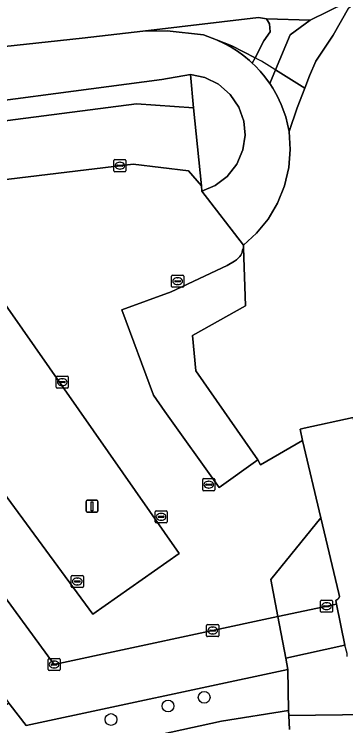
# Model space of a CAD drawing. Extents: x 161477 to 163040, y 383680 to 384871.
# Drawn here: x 161793.5 to 161820.9, y 383710.2 to 383769.2 of the extents above; entities that cross this region are included whole.
import ezdxf

# ---------------------------------------------------------------- set-up
doc = ezdxf.new("R2010")
doc.units = 0
for name, color, linetype in [('IMGEO_Boom', 7, 'Continuous'), ('IMGEO_Erf', 7, 'Continuous'), ('IMGEO_Fietspad_open', 7, 'Continuous'), ('IMGEO_Grasland_overig', 7, 'Continuous'), ('IMGEO_Groenvoorziening', 7, 'Continuous'), ('IMGEO_Hek', 7, 'Continuous'), ('IMGEO_Kolk', 7, 'Continuous'), ('IMGEO_Lichtmast', 7, 'Continuous'), ('IMGEO_Parkeervlak_open', 7, 'Continuous'), ('IMGEO_Rijbaan_lokaal_open', 7, 'Continuous'), ('IMGEO_Spoorbaan_halfverhard', 7, 'Continuous'), ('IMGEO_Terreindeel_halfverhard', 7, 'Continuous'), ('IMGEO_Voetpad_open', 7, 'Continuous')]:
    doc.layers.add(name, color=color, linetype=linetype)

msp = doc.modelspace()

# ---------------------------------------------------------------- linework, layer by layer
at = {"layer": 'IMGEO_Boom'}
for centre in [(161809.198, 383712.544), (161806.202, 383711.826), (161801.473, 383710.705)]:
    msp.add_circle(centre, 0.489, dxfattribs=at)
at = {"layer": 'IMGEO_Erf'}
msp.add_lwpolyline([(161821.162, 383769.645), (161819.878, 383767.428), (161818.461, 383765.249), (161817.926, 383764.039), (161817.539, 383763.032), (161816.906, 383761.386), (161816.233, 383759.424), (161816.331, 383757.952), (161816.209, 383756.441), (161815.857, 383754.939), (161815.279, 383753.499), (161814.494, 383752.171), (161813.536, 383750.995), (161812.448, 383750), (161812.455, 383749.8), (161812.62, 383744.986), (161808.236, 383742.536), (161808.489, 383739.595), (161813.632, 383732.216), (161813.871, 383731.803), (161817.357, 383733.816), (161817.149, 383734.764), (161817.478, 383734.836), (161821.533, 383735.727)], dxfattribs=at)
at = {"layer": 'IMGEO_Fietspad_open'}
msp.add_lwpolyline([(161827.453, 383710.89), (161827.31, 383711.172), (161816.202, 383711.027), (161816.272, 383709.881)], dxfattribs=at)
at = {"layer": 'IMGEO_Grasland_overig'}
msp.add_lwpolyline([(161820.899, 383770.093), (161817.974, 383768.665), (161816.311, 383767.429), (161815.1, 383764.539), (161817.539, 383763.032), (161817.926, 383764.039), (161818.461, 383765.249), (161819.878, 383767.428), (161821.162, 383769.645)], dxfattribs=at)
msp.add_lwpolyline([(161804.103, 383767.746), (161806.119, 383767.766), (161809.147, 383767.454), (161810.218, 383767.029), (161811.494, 383766.522), (161813.409, 383765.531), (161814.141, 383766.945), (161814.66, 383767.704), (161814.607, 383768.359), (161814.366, 383768.778), (161813.695, 383768.88)], close=True, dxfattribs=at)
at = {"layer": 'IMGEO_Groenvoorziening'}
for points in [[(161810.218, 383767.029), (161810.863, 383766.726), (161811.423, 383766.42), (161811.947, 383766.089), (161812.473, 383765.711), (161812.956, 383765.314), (161813.185, 383765.099), (161813.409, 383765.531), (161811.494, 383766.522)], [(161808.074, 383764.145), (161805.683, 383763.728), (161784.748, 383760.985), (161766.978, 383760.338), (161767.263, 383757.108), (161769.644, 383757.329), (161803.58, 383761.721), (161808.318, 383761.385)], [(161808.074, 383764.145), (161808.318, 383761.385), (161808.967, 383754.917), (161809.009, 383754.494), (161810.105, 383754.956), (161811.108, 383755.715), (161811.903, 383756.732), (161812.404, 383757.91), (161812.584, 383759.124), (161812.471, 383760.287), (161812.061, 383761.444), (161811.344, 383762.504), (161810.368, 383763.349), (161809.238, 383763.902)], [(161817.539, 383763.032), (161815.1, 383764.539), (161814.631, 383763.418), (161814.882, 383763.026), (161815.252, 383762.377), (161815.577, 383761.673), (161815.95, 383760.643), (161816.233, 383759.424), (161816.906, 383761.386)], [(161816.176, 383711.448), (161816.133, 383714.859), (161794.427, 383710.219), (161793.119, 383711.916), (161793.013, 383712.065), (161791.217, 383710.71), (161793.048, 383706.734), (161810.634, 383710.569)]]:
    msp.add_lwpolyline(points, close=True, dxfattribs=at)
at = {"layer": 'IMGEO_Hek'}
for points in [[(161816.906, 383761.386), (161817.539, 383763.032), (161817.926, 383764.039), (161818.461, 383765.249), (161819.878, 383767.428), (161821.162, 383769.645), (161823.064, 383771.317), (161826.987, 383774.488), (161834.38, 383776.227), (161835.055, 383773.274)], [(161817.489, 383763.063), (161813.947, 383765.252), (161811.494, 383766.522), (161809.147, 383767.454), (161806.119, 383767.766), (161804.103, 383767.746), (161799.087, 383767.179), (161791.634, 383766.378), (161785.022, 383765.621), (161774.129, 383764.344), (161764.037, 383763.298), (161761.61, 383762.731), (161758.814, 383761.836)], [(161815.294, 383719.233), (161814.706, 383722.306), (161818.869, 383727.421)], [(161821.054, 383715.932), (161821.047, 383716.185), (161820.861, 383716.869), (161820.161, 383720.275)], [(161816.133, 383714.859), (161815.953, 383715.795), (161815.294, 383719.233)]]:
    msp.add_lwpolyline(points, dxfattribs=at)
at = {"layer": 'IMGEO_Kolk'}
for p, q in [((161801.708, 383756.173), (161801.708, 383757.025)), ((161801.783, 383757.099), (161802.635, 383757.099)), ((161802.709, 383757.025), (161802.709, 383756.173)), ((161801.967, 383756.593), (161801.967, 383756.605)), ((161802.405, 383756.556), (161802.007, 383756.556)), ((161802.01, 383756.642), (161802.408, 383756.642)), ((161802.196, 383756.879), (161802.221, 383756.879)), ((161802.451, 383756.605), (161802.451, 383756.593)), ((161802.635, 383756.099), (161801.783, 383756.099)), ((161802.219, 383756.319), (161802.194, 383756.319)), ((161806.496, 383746.601), (161806.496, 383747.453)), ((161806.571, 383747.527), (161807.423, 383747.527)), ((161806.755, 383747.021), (161806.755, 383747.033)), ((161807.193, 383746.984), (161806.795, 383746.984)), ((161806.798, 383747.07), (161807.196, 383747.07)), ((161806.984, 383747.307), (161807.009, 383747.307)), ((161807.239, 383747.033), (161807.239, 383747.021)), ((161807.497, 383747.453), (161807.497, 383746.601)), ((161807.423, 383746.527), (161806.571, 383746.527)), ((161807.007, 383746.747), (161806.982, 383746.747)), ((161796.933, 383738.238), (161796.933, 383739.09)), ((161797.008, 383739.164), (161797.86, 383739.164)), ((161797.235, 383738.707), (161797.633, 383738.707)), ((161797.421, 383738.944), (161797.446, 383738.944)), ((161797.934, 383739.09), (161797.934, 383738.238)), ((161797.86, 383738.164), (161797.008, 383738.164)), ((161797.192, 383738.658), (161797.192, 383738.67)), ((161797.63, 383738.621), (161797.232, 383738.621)), ((161797.444, 383738.384), (161797.419, 383738.384)), ((161797.676, 383738.67), (161797.676, 383738.658)), ((161809.073, 383729.742), (161809.073, 383730.594)), ((161809.148, 383730.668), (161810, 383730.668)), ((161809.561, 383730.448), (161809.586, 383730.448)), ((161810.074, 383730.594), (161810.074, 383729.742)), ((161809.332, 383730.162), (161809.332, 383730.174)), ((161809.77, 383730.125), (161809.372, 383730.125)), ((161809.375, 383730.211), (161809.773, 383730.211)), ((161809.584, 383729.888), (161809.559, 383729.888)), ((161809.816, 383730.174), (161809.816, 383730.162)), ((161810, 383729.668), (161809.148, 383729.668)), ((161805.127, 383727.077), (161805.127, 383727.929)), ((161805.202, 383728.003), (161806.054, 383728.003)), ((161805.386, 383727.497), (161805.386, 383727.509)), ((161805.429, 383727.546), (161805.827, 383727.546)), ((161805.615, 383727.783), (161805.64, 383727.783)), ((161805.87, 383727.509), (161805.87, 383727.497)), ((161806.128, 383727.929), (161806.128, 383727.077)), ((161806.054, 383727.003), (161805.202, 383727.003)), ((161805.824, 383727.46), (161805.426, 383727.46)), ((161805.638, 383727.223), (161805.613, 383727.223)), ((161798.179, 383721.718), (161798.179, 383722.57)), ((161798.254, 383722.644), (161799.106, 383722.644)), ((161798.667, 383722.424), (161798.692, 383722.424)), ((161799.18, 383722.57), (161799.18, 383721.718)), ((161799.106, 383721.644), (161798.254, 383721.644)), ((161798.438, 383722.138), (161798.438, 383722.15)), ((161798.876, 383722.101), (161798.478, 383722.101)), ((161798.481, 383722.187), (161798.879, 383722.187)), ((161798.69, 383721.864), (161798.665, 383721.864)), ((161798.922, 383722.15), (161798.922, 383722.138)), ((161818.835, 383719.671), (161818.835, 383720.523)), ((161818.91, 383720.597), (161819.762, 383720.597)), ((161819.836, 383720.523), (161819.836, 383719.671)), ((161819.094, 383720.091), (161819.094, 383720.103)), ((161819.532, 383720.054), (161819.134, 383720.054)), ((161819.137, 383720.14), (161819.535, 383720.14)), ((161819.323, 383720.377), (161819.348, 383720.377)), ((161819.578, 383720.103), (161819.578, 383720.091)), ((161819.762, 383719.597), (161818.91, 383719.597)), ((161819.346, 383719.817), (161819.321, 383719.817)), ((161809.398, 383717.651), (161809.398, 383718.503)), ((161809.473, 383718.577), (161810.325, 383718.577)), ((161809.657, 383718.071), (161809.657, 383718.083)), ((161809.7, 383718.12), (161810.098, 383718.12)), ((161809.886, 383718.357), (161809.911, 383718.357)), ((161810.141, 383718.083), (161810.141, 383718.071)), ((161810.399, 383718.503), (161810.399, 383717.651)), ((161810.325, 383717.577), (161809.473, 383717.577)), ((161810.095, 383718.034), (161809.697, 383718.034)), ((161809.909, 383717.797), (161809.884, 383717.797)), ((161796.334, 383715.765), (161797.186, 383715.765)), ((161796.259, 383714.839), (161796.259, 383715.691)), ((161796.518, 383715.259), (161796.518, 383715.271)), ((161796.956, 383715.222), (161796.558, 383715.222)), ((161796.561, 383715.308), (161796.959, 383715.308)), ((161796.747, 383715.545), (161796.772, 383715.545)), ((161797.002, 383715.271), (161797.002, 383715.259)), ((161797.26, 383715.691), (161797.26, 383714.839)), ((161797.186, 383714.765), (161796.334, 383714.765)), ((161796.77, 383714.985), (161796.745, 383714.985))]:
    msp.add_line(p, q, dxfattribs=at)
for points in [[(161801.708, 383756.173), (161801.708, 383757.025)], [(161801.783, 383757.099), (161802.635, 383757.099)], [(161802.709, 383757.025), (161802.709, 383756.173)], [(161802.635, 383756.099), (161801.783, 383756.099)], [(161806.496, 383746.601), (161806.496, 383747.453)], [(161806.571, 383747.527), (161807.423, 383747.527)], [(161807.497, 383747.453), (161807.497, 383746.601)], [(161807.423, 383746.527), (161806.571, 383746.527)], [(161796.933, 383738.238), (161796.933, 383739.09)], [(161797.008, 383739.164), (161797.86, 383739.164)], [(161797.934, 383739.09), (161797.934, 383738.238)], [(161797.86, 383738.164), (161797.008, 383738.164)], [(161809.073, 383729.742), (161809.073, 383730.594)], [(161809.148, 383730.668), (161810, 383730.668)], [(161810.074, 383730.594), (161810.074, 383729.742)], [(161810, 383729.668), (161809.148, 383729.668)], [(161805.127, 383727.077), (161805.127, 383727.929)], [(161805.202, 383728.003), (161806.054, 383728.003)], [(161806.128, 383727.929), (161806.128, 383727.077)], [(161806.054, 383727.003), (161805.202, 383727.003)], [(161798.179, 383721.718), (161798.179, 383722.57)], [(161798.254, 383722.644), (161799.106, 383722.644)], [(161799.18, 383722.57), (161799.18, 383721.718)], [(161799.106, 383721.644), (161798.254, 383721.644)], [(161818.835, 383719.671), (161818.835, 383720.523)], [(161818.91, 383720.597), (161819.762, 383720.597)], [(161819.836, 383720.523), (161819.836, 383719.671)], [(161819.762, 383719.597), (161818.91, 383719.597)], [(161809.398, 383717.651), (161809.398, 383718.503)], [(161809.473, 383718.577), (161810.325, 383718.577)], [(161810.399, 383718.503), (161810.399, 383717.651)], [(161810.325, 383717.577), (161809.473, 383717.577)], [(161796.334, 383715.765), (161797.186, 383715.765)], [(161796.259, 383714.839), (161796.259, 383715.691)], [(161797.26, 383715.691), (161797.26, 383714.839)], [(161797.186, 383714.765), (161796.334, 383714.765)]]:
    msp.add_lwpolyline(points, dxfattribs=at)
for centre, radius, start, end in [((161801.785, 383757.023), 0.0765, 91.55205, 178.44795), ((161801.785, 383757.023), 0.0765, 91.55205, 178.44795), ((161802.633, 383757.023), 0.0765, 1.55205, 88.44795), ((161802.633, 383757.023), 0.0765, 1.55205, 88.44795), ((161802.007, 383756.602), 0.0403, 85.87752, 175.75265), ((161802.004, 383756.592), 0.0366, 178.93798, 274.71019), ((161802.408, 383756.599), 0.043, 264.86636, 352.45326), ((161802.412, 383756.604), 0.0386, 1.73085, 96.63898), ((161801.785, 383756.175), 0.0765, 181.55205, 268.44795), ((161801.785, 383756.175), 0.0765, 181.55205, 268.44795), ((161802.633, 383756.175), 0.0765, 271.55205, 358.44795), ((161802.633, 383756.175), 0.0765, 271.55205, 358.44795), ((161806.573, 383747.451), 0.0765, 91.55205, 178.44795), ((161806.573, 383747.451), 0.0765, 91.55205, 178.44795), ((161806.795, 383747.03), 0.0403, 85.87752, 175.75265), ((161806.792, 383747.02), 0.0366, 178.93798, 274.71019), ((161807.196, 383747.027), 0.043, 264.86636, 352.45326), ((161807.2, 383747.032), 0.0386, 1.73085, 96.63898), ((161807.421, 383747.451), 0.0765, 1.55205, 88.44795), ((161807.421, 383747.451), 0.0765, 1.55205, 88.44795), ((161806.573, 383746.603), 0.0765, 181.55205, 268.44795), ((161806.573, 383746.603), 0.0765, 181.55205, 268.44795), ((161807.421, 383746.603), 0.0765, 271.55205, 358.44795), ((161807.421, 383746.603), 0.0765, 271.55205, 358.44795), ((161797.01, 383739.088), 0.0765, 91.55205, 178.44795), ((161797.01, 383739.088), 0.0765, 91.55205, 178.44795), ((161797.232, 383738.667), 0.0403, 85.87752, 175.75265), ((161797.637, 383738.669), 0.0386, 1.73085, 96.63898), ((161797.858, 383739.088), 0.0765, 1.55205, 88.44795), ((161797.858, 383739.088), 0.0765, 1.55205, 88.44795), ((161797.01, 383738.24), 0.0765, 181.55205, 268.44795), ((161797.01, 383738.24), 0.0765, 181.55205, 268.44795), ((161797.229, 383738.657), 0.0366, 178.93798, 274.71019), ((161797.633, 383738.664), 0.043, 264.86636, 352.45326), ((161797.858, 383738.24), 0.0765, 271.55205, 358.44795), ((161797.858, 383738.24), 0.0765, 271.55205, 358.44795), ((161809.15, 383730.592), 0.0765, 91.55205, 178.44795), ((161809.15, 383730.592), 0.0765, 91.55205, 178.44795), ((161809.998, 383730.592), 0.0765, 1.55205, 88.44795), ((161809.998, 383730.592), 0.0765, 1.55205, 88.44795), ((161809.372, 383730.171), 0.0403, 85.87752, 175.75265), ((161809.369, 383730.161), 0.0366, 178.93798, 274.71019), ((161809.773, 383730.168), 0.043, 264.86636, 352.45326), ((161809.777, 383730.173), 0.0386, 1.73085, 96.63898), ((161809.15, 383729.744), 0.0765, 181.55205, 268.44795), ((161809.15, 383729.744), 0.0765, 181.55205, 268.44795), ((161809.998, 383729.744), 0.0765, 271.55205, 358.44795), ((161809.998, 383729.744), 0.0765, 271.55205, 358.44795), ((161805.204, 383727.927), 0.0765, 91.55205, 178.44795), ((161805.204, 383727.927), 0.0765, 91.55205, 178.44795), ((161805.426, 383727.506), 0.0403, 85.87752, 175.75265), ((161805.831, 383727.508), 0.0386, 1.73085, 96.63898), ((161806.052, 383727.927), 0.0765, 1.55205, 88.44795), ((161806.052, 383727.927), 0.0765, 1.55205, 88.44795), ((161805.204, 383727.079), 0.0765, 181.55205, 268.44795), ((161805.204, 383727.079), 0.0765, 181.55205, 268.44795), ((161805.423, 383727.496), 0.0366, 178.93798, 274.71019), ((161805.827, 383727.503), 0.043, 264.86636, 352.45326), ((161806.052, 383727.079), 0.0765, 271.55205, 358.44795), ((161806.052, 383727.079), 0.0765, 271.55205, 358.44795), ((161798.256, 383722.568), 0.0765, 91.55205, 178.44795), ((161798.256, 383722.568), 0.0765, 91.55205, 178.44795), ((161799.104, 383722.568), 0.0765, 1.55205, 88.44795), ((161799.104, 383722.568), 0.0765, 1.55205, 88.44795), ((161798.256, 383721.72), 0.0765, 181.55205, 268.44795), ((161798.256, 383721.72), 0.0765, 181.55205, 268.44795), ((161798.478, 383722.147), 0.0403, 85.87752, 175.75265), ((161798.475, 383722.137), 0.0366, 178.93798, 274.71019), ((161798.879, 383722.144), 0.043, 264.86636, 352.45326), ((161798.883, 383722.149), 0.0386, 1.73085, 96.63898), ((161799.104, 383721.72), 0.0765, 271.55205, 358.44795), ((161799.104, 383721.72), 0.0765, 271.55205, 358.44795), ((161818.912, 383720.521), 0.0765, 91.55205, 178.44795), ((161818.912, 383720.521), 0.0765, 91.55205, 178.44795), ((161819.76, 383720.521), 0.0765, 1.55205, 88.44795), ((161819.76, 383720.521), 0.0765, 1.55205, 88.44795), ((161819.134, 383720.1), 0.0403, 85.87752, 175.75265), ((161819.131, 383720.09), 0.0366, 178.93798, 274.71019), ((161819.535, 383720.097), 0.043, 264.86636, 352.45326), ((161819.539, 383720.102), 0.0386, 1.73085, 96.63898), ((161818.912, 383719.673), 0.0765, 181.55205, 268.44795), ((161818.912, 383719.673), 0.0765, 181.55205, 268.44795), ((161819.76, 383719.673), 0.0765, 271.55205, 358.44795), ((161819.76, 383719.673), 0.0765, 271.55205, 358.44795), ((161809.475, 383718.501), 0.0765, 91.55205, 178.44795), ((161809.475, 383718.501), 0.0765, 91.55205, 178.44795), ((161809.697, 383718.08), 0.0403, 85.87752, 175.75265), ((161809.694, 383718.07), 0.0366, 178.93798, 274.71019), ((161810.098, 383718.077), 0.043, 264.86636, 352.45326), ((161810.102, 383718.082), 0.0386, 1.73085, 96.63898), ((161810.323, 383718.501), 0.0765, 1.55205, 88.44795), ((161810.323, 383718.501), 0.0765, 1.55205, 88.44795), ((161809.475, 383717.653), 0.0765, 181.55205, 268.44795), ((161809.475, 383717.653), 0.0765, 181.55205, 268.44795), ((161810.323, 383717.653), 0.0765, 271.55205, 358.44795), ((161810.323, 383717.653), 0.0765, 271.55205, 358.44795), ((161796.336, 383715.689), 0.0765, 91.55205, 178.44795), ((161796.336, 383715.689), 0.0765, 91.55205, 178.44795), ((161797.184, 383715.689), 0.0765, 1.55205, 88.44795), ((161797.184, 383715.689), 0.0765, 1.55205, 88.44795), ((161796.558, 383715.268), 0.0403, 85.87752, 175.75265), ((161796.555, 383715.258), 0.0366, 178.93798, 274.71019), ((161796.959, 383715.265), 0.043, 264.86636, 352.45326), ((161796.963, 383715.27), 0.0386, 1.73085, 96.63898), ((161796.336, 383714.841), 0.0765, 181.55205, 268.44795), ((161796.336, 383714.841), 0.0765, 181.55205, 268.44795), ((161797.184, 383714.841), 0.0765, 271.55205, 358.44795), ((161797.184, 383714.841), 0.0765, 271.55205, 358.44795)]:
    msp.add_arc(centre, radius, start, end, dxfattribs=at)
for centre, major_axis, ratio, start_param, end_param in [((161802.195, 383756.599), (-0.387, 0.002), 0.722429, 4.712389, 7.853982), ((161802.22, 383756.599), (-0.39, 0.002), 0.717154, 1.570796, 4.712389), ((161806.983, 383747.027), (-0.387, 0.002), 0.722429, 4.712389, 7.853982), ((161807.008, 383747.027), (-0.39, 0.002), 0.717154, 1.570796, 4.712389), ((161797.42, 383738.664), (-0.387, 0.002), 0.722429, 4.712389, 7.853982), ((161797.445, 383738.664), (-0.39, 0.002), 0.717154, 1.570796, 4.712389), ((161809.56, 383730.168), (-0.387, 0.002), 0.722429, 4.712389, 7.853982), ((161809.585, 383730.168), (-0.39, 0.002), 0.717154, 1.570796, 4.712389), ((161805.614, 383727.503), (-0.387, 0.002), 0.722429, 4.712389, 7.853982), ((161805.639, 383727.503), (-0.39, 0.002), 0.717154, 1.570796, 4.712389), ((161798.666, 383722.144), (-0.387, 0.002), 0.722429, 4.712389, 7.853982), ((161798.691, 383722.144), (-0.39, 0.002), 0.717154, 1.570796, 4.712389), ((161819.322, 383720.097), (-0.387, 0.002), 0.722429, 4.712389, 7.853982), ((161819.347, 383720.097), (-0.39, 0.002), 0.717154, 1.570796, 4.712389), ((161809.885, 383718.077), (-0.387, 0.002), 0.722429, 4.712389, 7.853982), ((161809.91, 383718.077), (-0.39, 0.002), 0.717154, 1.570796, 4.712389), ((161796.746, 383715.265), (-0.387, 0.002), 0.722429, 4.712389, 7.853982), ((161796.771, 383715.265), (-0.39, 0.002), 0.717154, 1.570796, 4.712389)]:
    msp.add_ellipse(centre, major_axis=major_axis, ratio=ratio, start_param=start_param, end_param=end_param, dxfattribs=at)
at = {"layer": 'IMGEO_Lichtmast'}
for p, q in [((161799.403, 383727.982), (161799.403, 383728.782)), ((161799.403, 383728.782), (161799.403, 383727.982)), ((161799.503, 383728.882), (161800.293, 383728.882)), ((161800.293, 383728.882), (161799.503, 383728.882)), ((161800.393, 383728.782), (161800.393, 383727.982)), ((161800.393, 383727.982), (161800.393, 383728.782)), ((161800.293, 383727.882), (161799.503, 383727.882)), ((161799.503, 383727.882), (161800.293, 383727.882))]:
    msp.add_line(p, q, dxfattribs=at)
msp.add_lwpolyline([(161799.823, 383728.757), (161799.973, 383728.757), (161799.973, 383728.007), (161799.823, 383728.007), (161799.823, 383728.757)], dxfattribs=at)
for centre, start, end in [((161799.503, 383728.782), 90, 180), ((161799.503, 383728.782), 90, 180), ((161800.293, 383728.782), 0, 90), ((161800.293, 383728.782), 360, 90), ((161799.503, 383727.982), 180, 270), ((161799.503, 383727.982), 180, 270), ((161800.293, 383727.982), 270, 0), ((161800.293, 383727.982), 270, 0)]:
    msp.add_arc(centre, 0.1, start, end, dxfattribs=at)
at = {"layer": 'IMGEO_Parkeervlak_open'}
for points in [[(161815.953, 383715.795), (161815.294, 383719.233), (161796.764, 383715.267), (161771.336, 383750), (161770.165, 383751.6), (161770.064, 383752.714), (161803.309, 383756.73), (161807.906, 383756.18), (161808.967, 383754.917), (161808.318, 383761.385), (161803.58, 383761.721), (161769.644, 383757.329), (161769.938, 383754.094), (161765.641, 383753.277), (161765.898, 383752.107), (161766.251, 383750), (161766.43, 383748.936), (161782.25, 383727.325), (161783.715, 383724.957), (161792.501, 383712.773), (161793.013, 383712.065), (161793.119, 383711.916), (161794.427, 383710.219), (161816.133, 383714.859)], [(161808.489, 383739.595), (161808.236, 383742.536), (161812.62, 383744.986), (161812.455, 383749.8), (161812.384, 383749.601), (161812.333, 383749.413), (161812.23, 383749.186), (161812.155, 383749.079), (161812.025, 383748.936), (161811.877, 383748.804), (161811.72, 383748.676), (161811.101, 383748.319), (161806.451, 383746.151), (161802.365, 383744.666), (161804.982, 383737.594), (161805.933, 383736.235), (161810.43, 383729.932), (161813.632, 383732.216)], [(161790.459, 383748.268), (161786.849, 383745.612), (161785.557, 383747.457), (161781.467, 383744.594), (161799.973, 383719.442), (161807.133, 383724.455)]]:
    msp.add_lwpolyline(points, close=True, dxfattribs=at)
at = {"layer": 'IMGEO_Rijbaan_lokaal_open'}
for points in [[(161784.748, 383760.985), (161805.683, 383763.728), (161808.074, 383764.145), (161809.238, 383763.902), (161810.368, 383763.349), (161811.344, 383762.504), (161812.061, 383761.444), (161812.471, 383760.287), (161812.584, 383759.124), (161812.404, 383757.91), (161811.903, 383756.732), (161811.108, 383755.715), (161810.105, 383754.956), (161809.009, 383754.494), (161812.448, 383750), (161813.536, 383750.995), (161814.494, 383752.171), (161815.279, 383753.499), (161815.857, 383754.939), (161816.209, 383756.441), (161816.331, 383757.952), (161816.233, 383759.424), (161815.95, 383760.643), (161815.577, 383761.673), (161815.252, 383762.377), (161814.882, 383763.026), (161814.631, 383763.418), (161814.611, 383763.449), (161814.232, 383763.964), (161813.832, 383764.443), (161813.414, 383764.885), (161813.185, 383765.099), (161812.956, 383765.314), (161812.473, 383765.711), (161811.947, 383766.089), (161811.423, 383766.42), (161810.863, 383766.726), (161810.218, 383767.029), (161809.147, 383767.454), (161806.119, 383767.766), (161804.103, 383767.746), (161799.087, 383767.179), (161791.634, 383766.378)], [(161771.336, 383750), (161796.764, 383715.267), (161815.294, 383719.233), (161814.706, 383722.306), (161818.869, 383727.421), (161817.357, 383733.816), (161813.871, 383731.803), (161813.632, 383732.216), (161810.43, 383729.932), (161805.933, 383736.235), (161804.982, 383737.594), (161802.365, 383744.666), (161806.451, 383746.151), (161811.101, 383748.319), (161811.72, 383748.676), (161811.877, 383748.804), (161812.025, 383748.936), (161812.155, 383749.079), (161812.23, 383749.186), (161812.333, 383749.413), (161812.384, 383749.601), (161812.455, 383749.8), (161812.448, 383750), (161809.009, 383754.494), (161808.967, 383754.917), (161807.906, 383756.18), (161803.309, 383756.73), (161770.064, 383752.714)]]:
    msp.add_lwpolyline(points, dxfattribs=at)
for points in [[(161799.973, 383719.442), (161781.467, 383744.594), (161785.557, 383747.457), (161786.849, 383745.612), (161790.459, 383748.268), (161807.133, 383724.455)], [(161826.437, 383712.922), (161821.533, 383735.727), (161817.478, 383734.836), (161817.149, 383734.764), (161817.357, 383733.816), (161818.869, 383727.421), (161820.352, 383721.15), (161820.397, 383720.895), (161820.362, 383720.765), (161820.261, 383720.68), (161820.101, 383720.568), (161820.161, 383720.275), (161820.861, 383716.869), (161815.953, 383715.795), (161816.133, 383714.859), (161816.176, 383711.448), (161816.202, 383711.027), (161827.31, 383711.172), (161828.016, 383711.784), (161828.077, 383712.007), (161828.106, 383712.24), (161828.101, 383712.477), (161828.063, 383712.708), (161827.993, 383712.929)], [(161818.869, 383727.421), (161814.706, 383722.306), (161815.294, 383719.233), (161820.161, 383720.275), (161820.101, 383720.568), (161820.261, 383720.68), (161820.362, 383720.765), (161820.397, 383720.895), (161820.352, 383721.15)], [(161820.161, 383720.275), (161815.294, 383719.233), (161815.953, 383715.795), (161820.861, 383716.869)]]:
    msp.add_lwpolyline(points, close=True, dxfattribs=at)
at = {"layer": 'IMGEO_Spoorbaan_halfverhard'}
msp.add_lwpolyline([(161754.766, 383774.117), (161758.469, 383762.883), (161762.317, 383763.321), (161764.037, 383763.298), (161774.129, 383764.344), (161785.022, 383765.621), (161791.634, 383766.378), (161799.087, 383767.179), (161804.103, 383767.746), (161813.695, 383768.88), (161814.366, 383768.778), (161817.974, 383768.665), (161820.899, 383770.093)], dxfattribs=at)
at = {"layer": 'IMGEO_Terreindeel_halfverhard'}
msp.add_lwpolyline([(161815.1, 383764.539), (161816.311, 383767.429), (161817.974, 383768.665), (161814.366, 383768.778), (161814.607, 383768.359), (161814.66, 383767.704), (161814.141, 383766.945), (161813.409, 383765.531), (161813.185, 383765.099), (161813.414, 383764.885), (161813.832, 383764.443), (161814.232, 383763.964), (161814.611, 383763.449), (161814.631, 383763.418)], close=True, dxfattribs=at)
at = {"layer": 'IMGEO_Voetpad_open'}
msp.add_lwpolyline([(161816.272, 383709.881), (161816.202, 383711.027), (161816.176, 383711.448), (161810.634, 383710.569), (161793.048, 383706.734), (161791.217, 383710.71), (161790.866, 383711.597), (161790.449, 383712.457)], dxfattribs=at)

doc.saveas('drawing.dxf')
